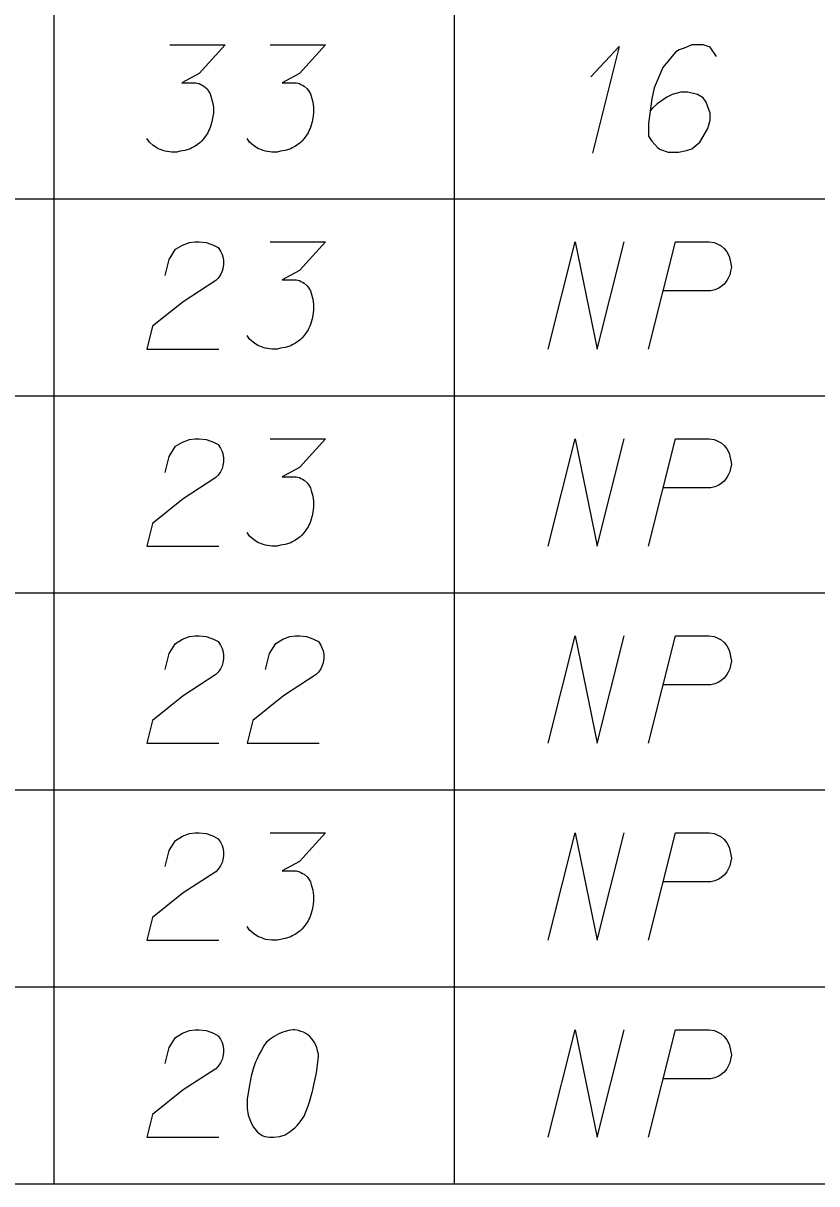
# Model space of a CAD drawing. Extents: x 2074207 to 2076812, y 516372 to 523312.
# Drawn here: x 2076488.9 to 2076524.4, y 519619.2 to 519671.1 of the extents above; entities that cross this region are included whole.
import ezdxf

# ---------------------------------------------------------------- set-up
doc = ezdxf.new("R2010")
doc.units = 0
for name, color, linetype in [('Prop DirtTable_ Soil Test Results - Outline (Major)', 7, 'Continuous'), ('Prop DirtTable_ Soil Test Results - Outline (Minor)', 7, 'Continuous'), ('Prop DirtTable_ Soil Test Results - Tx (Sample Data)', 7, 'Continuous')]:
    doc.layers.add(name, color=color, linetype=linetype)

msp = doc.modelspace()

# ---------------------------------------------------------------- linework, layer by layer
at = {"layer": 'Prop DirtTable_ Soil Test Results - Outline (Major)'}
msp.add_line((2076260.609, 519619.21), (2076811.903, 519619.21), dxfattribs=at)
at = {"layer": 'Prop DirtTable_ Soil Test Results - Outline (Minor)'}
for p, q in [((2076490.31, 519672.01), (2076490.31, 519663.21)), ((2076508.192, 519672.01), (2076508.192, 519663.21)), ((2076260.609, 519663.21), (2076811.903, 519663.21)), ((2076260.609, 519663.21), (2076811.903, 519663.21)), ((2076490.31, 519663.21), (2076490.31, 519654.41)), ((2076508.192, 519663.21), (2076508.192, 519654.41)), ((2076260.609, 519654.41), (2076811.903, 519654.41)), ((2076260.609, 519654.41), (2076811.903, 519654.41)), ((2076490.31, 519654.41), (2076490.31, 519645.61)), ((2076508.192, 519654.41), (2076508.192, 519645.61)), ((2076260.609, 519645.61), (2076811.903, 519645.61)), ((2076260.609, 519645.61), (2076811.903, 519645.61)), ((2076490.31, 519645.61), (2076490.31, 519636.81)), ((2076508.192, 519645.61), (2076508.192, 519636.81)), ((2076260.609, 519636.81), (2076811.903, 519636.81)), ((2076260.609, 519636.81), (2076811.903, 519636.81)), ((2076490.31, 519636.81), (2076490.31, 519628.01)), ((2076508.192, 519636.81), (2076508.192, 519628.01)), ((2076260.609, 519628.01), (2076811.903, 519628.01)), ((2076260.609, 519628.01), (2076811.903, 519628.01)), ((2076490.31, 519628.01), (2076490.31, 519619.21)), ((2076508.192, 519628.01), (2076508.192, 519619.21)), ((2076260.609, 519619.21), (2076811.903, 519619.21))]:
    msp.add_line(p, q, dxfattribs=at)
at = {"layer": 'Prop DirtTable_ Soil Test Results - Tx (Sample Data)'}
for points in [[(2076495.499, 519670.091), (2076497.968, 519670.091), (2076496.804, 519668.806), (2076496.028, 519668.39), (2076496.663, 519668.39), (2076496.804, 519668.352), (2076496.874, 519668.315), (2076496.945, 519668.277), (2076497.015, 519668.239), (2076497.157, 519668.126), (2076497.227, 519668.012), (2076497.298, 519667.899), (2076497.333, 519667.785), (2076497.403, 519667.521), (2076497.439, 519667.294), (2076497.439, 519667.181), (2076497.439, 519667.03), (2076497.403, 519666.803), (2076497.368, 519666.652), (2076497.333, 519666.5), (2076497.298, 519666.387), (2076497.262, 519666.311), (2076497.227, 519666.236), (2076497.192, 519666.16), (2076497.121, 519666.047), (2076497.015, 519665.896), (2076496.91, 519665.782), (2076496.839, 519665.707), (2076496.733, 519665.631), (2076496.627, 519665.555), (2076496.486, 519665.48), (2076496.416, 519665.442), (2076496.169, 519665.367), (2076495.957, 519665.329), (2076495.816, 519665.291), (2076495.569, 519665.291), (2076495.287, 519665.329), (2076495.181, 519665.367), (2076495.075, 519665.404), (2076494.969, 519665.442), (2076494.864, 519665.518), (2076494.758, 519665.593), (2076494.581, 519665.744), (2076494.476, 519665.896)], [(2076499.979, 519670.091), (2076502.448, 519670.091), (2076501.284, 519668.806), (2076500.508, 519668.39), (2076501.143, 519668.39), (2076501.284, 519668.352), (2076501.354, 519668.315), (2076501.425, 519668.277), (2076501.495, 519668.239), (2076501.637, 519668.126), (2076501.707, 519668.012), (2076501.778, 519667.899), (2076501.813, 519667.785), (2076501.883, 519667.521), (2076501.919, 519667.294), (2076501.919, 519667.181), (2076501.919, 519667.03), (2076501.883, 519666.803), (2076501.848, 519666.652), (2076501.813, 519666.5), (2076501.778, 519666.387), (2076501.742, 519666.311), (2076501.707, 519666.236), (2076501.672, 519666.16), (2076501.601, 519666.047), (2076501.495, 519665.896), (2076501.39, 519665.782), (2076501.319, 519665.707), (2076501.213, 519665.631), (2076501.107, 519665.555), (2076500.966, 519665.48), (2076500.896, 519665.442), (2076500.649, 519665.367), (2076500.437, 519665.329), (2076500.296, 519665.291), (2076500.049, 519665.291), (2076499.767, 519665.329), (2076499.661, 519665.367), (2076499.555, 519665.404), (2076499.449, 519665.442), (2076499.344, 519665.518), (2076499.238, 519665.593), (2076499.061, 519665.744), (2076498.956, 519665.896)], [(2076514.3, 519668.655), (2076515.57, 519670.015), (2076514.371, 519665.253)], [(2076519.909, 519669.562), (2076519.627, 519669.978), (2076519.31, 519670.091), (2076518.816, 519670.091), (2076518.463, 519669.94), (2076518.251, 519669.864), (2076518.075, 519669.751), (2076517.511, 519669.07), (2076517.123, 519668.163), (2076517.017, 519667.672), (2076516.876, 519666.576), (2076516.876, 519666.009), (2076517.017, 519665.782), (2076517.299, 519665.48), (2076517.405, 519665.404), (2076517.758, 519665.291), (2076518.216, 519665.291), (2076518.569, 519665.367), (2076518.816, 519665.442), (2076519.169, 519665.744), (2076519.521, 519666.349), (2076519.627, 519666.727), (2076519.627, 519667.03), (2076519.451, 519667.521), (2076519.31, 519667.71), (2076519.063, 519667.861), (2076518.639, 519667.974), (2076518.322, 519667.974), (2076517.934, 519667.861), (2076517.687, 519667.748), (2076517.264, 519667.445), (2076517.052, 519667.256), (2076516.946, 519667.143)], [(2076495.287, 519659.779), (2076495.463, 519660.497), (2076495.746, 519660.951), (2076496.063, 519661.14), (2076496.38, 519661.253), (2076496.627, 519661.291), (2076496.804, 519661.291), (2076497.121, 519661.253), (2076497.333, 519661.178), (2076497.439, 519661.14), (2076497.65, 519661.026), (2076497.756, 519660.875), (2076497.827, 519660.724), (2076497.862, 519660.611), (2076497.897, 519660.459), (2076497.897, 519660.27), (2076497.862, 519660.081), (2076497.827, 519659.968), (2076497.756, 519659.817), (2076497.65, 519659.666), (2076497.545, 519659.552), (2076496.098, 519658.607), (2076494.723, 519657.511), (2076494.476, 519656.491), (2076497.686, 519656.491)], [(2076499.979, 519661.291), (2076502.448, 519661.291), (2076501.284, 519660.006), (2076500.508, 519659.59), (2076501.143, 519659.59), (2076501.284, 519659.552), (2076501.354, 519659.515), (2076501.425, 519659.477), (2076501.495, 519659.439), (2076501.637, 519659.326), (2076501.707, 519659.212), (2076501.778, 519659.099), (2076501.813, 519658.985), (2076501.883, 519658.721), (2076501.919, 519658.494), (2076501.919, 519658.381), (2076501.919, 519658.23), (2076501.883, 519658.003), (2076501.848, 519657.852), (2076501.813, 519657.7), (2076501.778, 519657.587), (2076501.742, 519657.511), (2076501.707, 519657.436), (2076501.672, 519657.36), (2076501.601, 519657.247), (2076501.495, 519657.096), (2076501.39, 519656.982), (2076501.319, 519656.907), (2076501.213, 519656.831), (2076501.107, 519656.755), (2076500.966, 519656.68), (2076500.896, 519656.642), (2076500.649, 519656.567), (2076500.437, 519656.529), (2076500.296, 519656.491), (2076500.049, 519656.491), (2076499.767, 519656.529), (2076499.661, 519656.567), (2076499.555, 519656.604), (2076499.449, 519656.642), (2076499.344, 519656.718), (2076499.238, 519656.793), (2076499.061, 519656.944), (2076498.956, 519657.096)], [(2076512.396, 519656.491), (2076513.595, 519661.291), (2076514.583, 519656.491), (2076515.782, 519661.291)], [(2076516.876, 519656.491), (2076518.075, 519661.291), (2076519.592, 519661.291), (2076519.803, 519661.253), (2076519.909, 519661.215), (2076520.121, 519661.102), (2076520.262, 519660.989), (2076520.368, 519660.837), (2076520.474, 519660.648), (2076520.544, 519660.384), (2076520.58, 519660.157), (2076520.544, 519659.968), (2076520.509, 519659.817), (2076520.438, 519659.666), (2076520.368, 519659.552), (2076520.262, 519659.401), (2076520.121, 519659.288), (2076520.015, 519659.212), (2076519.839, 519659.137), (2076519.662, 519659.099), (2076517.546, 519659.099)], [(2076495.287, 519650.979), (2076495.463, 519651.697), (2076495.746, 519652.151), (2076496.063, 519652.34), (2076496.38, 519652.453), (2076496.627, 519652.491), (2076496.804, 519652.491), (2076497.121, 519652.453), (2076497.333, 519652.378), (2076497.439, 519652.34), (2076497.65, 519652.226), (2076497.756, 519652.075), (2076497.827, 519651.924), (2076497.862, 519651.811), (2076497.897, 519651.659), (2076497.897, 519651.47), (2076497.862, 519651.281), (2076497.827, 519651.168), (2076497.756, 519651.017), (2076497.65, 519650.866), (2076497.545, 519650.752), (2076496.098, 519649.807), (2076494.723, 519648.711), (2076494.476, 519647.691), (2076497.686, 519647.691)], [(2076499.979, 519652.491), (2076502.448, 519652.491), (2076501.284, 519651.206), (2076500.508, 519650.79), (2076501.143, 519650.79), (2076501.284, 519650.752), (2076501.354, 519650.715), (2076501.425, 519650.677), (2076501.495, 519650.639), (2076501.637, 519650.526), (2076501.707, 519650.412), (2076501.778, 519650.299), (2076501.813, 519650.185), (2076501.883, 519649.921), (2076501.919, 519649.694), (2076501.919, 519649.581), (2076501.919, 519649.43), (2076501.883, 519649.203), (2076501.848, 519649.052), (2076501.813, 519648.9), (2076501.778, 519648.787), (2076501.742, 519648.711), (2076501.707, 519648.636), (2076501.672, 519648.56), (2076501.601, 519648.447), (2076501.495, 519648.296), (2076501.39, 519648.182), (2076501.319, 519648.107), (2076501.213, 519648.031), (2076501.107, 519647.955), (2076500.966, 519647.88), (2076500.896, 519647.842), (2076500.649, 519647.767), (2076500.437, 519647.729), (2076500.296, 519647.691), (2076500.049, 519647.691), (2076499.767, 519647.729), (2076499.661, 519647.767), (2076499.555, 519647.804), (2076499.449, 519647.842), (2076499.344, 519647.918), (2076499.238, 519647.993), (2076499.061, 519648.144), (2076498.956, 519648.296)], [(2076512.396, 519647.691), (2076513.595, 519652.491), (2076514.583, 519647.691), (2076515.782, 519652.491)], [(2076516.876, 519647.691), (2076518.075, 519652.491), (2076519.592, 519652.491), (2076519.803, 519652.453), (2076519.909, 519652.415), (2076520.121, 519652.302), (2076520.262, 519652.189), (2076520.368, 519652.037), (2076520.474, 519651.848), (2076520.544, 519651.584), (2076520.58, 519651.357), (2076520.544, 519651.168), (2076520.509, 519651.017), (2076520.438, 519650.866), (2076520.368, 519650.752), (2076520.262, 519650.601), (2076520.121, 519650.488), (2076520.015, 519650.412), (2076519.839, 519650.337), (2076519.662, 519650.299), (2076517.546, 519650.299)], [(2076495.287, 519642.179), (2076495.463, 519642.897), (2076495.746, 519643.351), (2076496.063, 519643.54), (2076496.38, 519643.653), (2076496.627, 519643.691), (2076496.804, 519643.691), (2076497.121, 519643.653), (2076497.333, 519643.578), (2076497.439, 519643.54), (2076497.65, 519643.426), (2076497.756, 519643.275), (2076497.827, 519643.124), (2076497.862, 519643.011), (2076497.897, 519642.859), (2076497.897, 519642.67), (2076497.862, 519642.481), (2076497.827, 519642.368), (2076497.756, 519642.217), (2076497.65, 519642.066), (2076497.545, 519641.952), (2076496.098, 519641.007), (2076494.723, 519639.911), (2076494.476, 519638.891), (2076497.686, 519638.891)], [(2076499.767, 519642.179), (2076499.943, 519642.897), (2076500.226, 519643.351), (2076500.543, 519643.54), (2076500.86, 519643.653), (2076501.107, 519643.691), (2076501.284, 519643.691), (2076501.601, 519643.653), (2076501.813, 519643.578), (2076501.919, 519643.54), (2076502.13, 519643.426), (2076502.236, 519643.275), (2076502.307, 519643.124), (2076502.342, 519643.011), (2076502.377, 519642.859), (2076502.377, 519642.67), (2076502.342, 519642.481), (2076502.307, 519642.368), (2076502.236, 519642.217), (2076502.13, 519642.066), (2076502.025, 519641.952), (2076500.578, 519641.007), (2076499.203, 519639.911), (2076498.956, 519638.891), (2076502.166, 519638.891)], [(2076512.396, 519638.891), (2076513.595, 519643.691), (2076514.583, 519638.891), (2076515.782, 519643.691)], [(2076516.876, 519638.891), (2076518.075, 519643.691), (2076519.592, 519643.691), (2076519.803, 519643.653), (2076519.909, 519643.615), (2076520.121, 519643.502), (2076520.262, 519643.389), (2076520.368, 519643.237), (2076520.474, 519643.048), (2076520.544, 519642.784), (2076520.58, 519642.557), (2076520.544, 519642.368), (2076520.509, 519642.217), (2076520.438, 519642.066), (2076520.368, 519641.952), (2076520.262, 519641.801), (2076520.121, 519641.688), (2076520.015, 519641.612), (2076519.839, 519641.537), (2076519.662, 519641.499), (2076517.546, 519641.499)], [(2076495.287, 519633.379), (2076495.463, 519634.097), (2076495.746, 519634.551), (2076496.063, 519634.74), (2076496.38, 519634.853), (2076496.627, 519634.891), (2076496.804, 519634.891), (2076497.121, 519634.853), (2076497.333, 519634.778), (2076497.439, 519634.74), (2076497.65, 519634.626), (2076497.756, 519634.475), (2076497.827, 519634.324), (2076497.862, 519634.211), (2076497.897, 519634.059), (2076497.897, 519633.87), (2076497.862, 519633.681), (2076497.827, 519633.568), (2076497.756, 519633.417), (2076497.65, 519633.266), (2076497.545, 519633.152), (2076496.098, 519632.207), (2076494.723, 519631.111), (2076494.476, 519630.091), (2076497.686, 519630.091)], [(2076499.979, 519634.891), (2076502.448, 519634.891), (2076501.284, 519633.606), (2076500.508, 519633.19), (2076501.143, 519633.19), (2076501.284, 519633.152), (2076501.354, 519633.115), (2076501.425, 519633.077), (2076501.495, 519633.039), (2076501.637, 519632.926), (2076501.707, 519632.812), (2076501.778, 519632.699), (2076501.813, 519632.585), (2076501.883, 519632.321), (2076501.919, 519632.094), (2076501.919, 519631.981), (2076501.919, 519631.83), (2076501.883, 519631.603), (2076501.848, 519631.452), (2076501.813, 519631.3), (2076501.778, 519631.187), (2076501.742, 519631.111), (2076501.707, 519631.036), (2076501.672, 519630.96), (2076501.601, 519630.847), (2076501.495, 519630.696), (2076501.39, 519630.582), (2076501.319, 519630.507), (2076501.213, 519630.431), (2076501.107, 519630.355), (2076500.966, 519630.28), (2076500.896, 519630.242), (2076500.649, 519630.167), (2076500.437, 519630.129), (2076500.296, 519630.091), (2076500.049, 519630.091), (2076499.767, 519630.129), (2076499.661, 519630.167), (2076499.555, 519630.204), (2076499.449, 519630.242), (2076499.344, 519630.318), (2076499.238, 519630.393), (2076499.061, 519630.544), (2076498.956, 519630.696)], [(2076512.396, 519630.091), (2076513.595, 519634.891), (2076514.583, 519630.091), (2076515.782, 519634.891)], [(2076516.876, 519630.091), (2076518.075, 519634.891), (2076519.592, 519634.891), (2076519.803, 519634.853), (2076519.909, 519634.815), (2076520.121, 519634.702), (2076520.262, 519634.589), (2076520.368, 519634.437), (2076520.474, 519634.248), (2076520.544, 519633.984), (2076520.58, 519633.757), (2076520.544, 519633.568), (2076520.509, 519633.417), (2076520.438, 519633.266), (2076520.368, 519633.152), (2076520.262, 519633.001), (2076520.121, 519632.888), (2076520.015, 519632.812), (2076519.839, 519632.737), (2076519.662, 519632.699), (2076517.546, 519632.699)], [(2076495.287, 519624.579), (2076495.463, 519625.297), (2076495.746, 519625.751), (2076496.063, 519625.94), (2076496.38, 519626.053), (2076496.627, 519626.091), (2076496.804, 519626.091), (2076497.121, 519626.053), (2076497.333, 519625.978), (2076497.439, 519625.94), (2076497.65, 519625.826), (2076497.756, 519625.675), (2076497.827, 519625.524), (2076497.862, 519625.411), (2076497.897, 519625.259), (2076497.897, 519625.07), (2076497.862, 519624.881), (2076497.827, 519624.768), (2076497.756, 519624.617), (2076497.65, 519624.466), (2076497.545, 519624.352), (2076496.098, 519623.407), (2076494.723, 519622.311), (2076494.476, 519621.291), (2076497.686, 519621.291)], [(2076501.072, 519626.091), (2076501.002, 519626.091), (2076500.79, 519626.053), (2076500.649, 519626.015), (2076500.543, 519625.978), (2076500.367, 519625.902), (2076500.155, 519625.789), (2076499.979, 519625.675), (2076499.802, 519625.524), (2076499.696, 519625.373), (2076499.591, 519625.184), (2076499.485, 519624.995), (2076499.379, 519624.768), (2076499.308, 519624.617), (2076499.238, 519624.39), (2076499.132, 519624.012), (2076499.026, 519623.445), (2076498.956, 519622.992), (2076498.956, 519622.576), (2076498.991, 519622.274), (2076499.132, 519621.933), (2076499.238, 519621.744), (2076499.414, 519621.518), (2076499.626, 519621.367), (2076499.732, 519621.329), (2076499.943, 519621.291), (2076500.12, 519621.291), (2076500.402, 519621.329), (2076500.649, 519621.404), (2076500.825, 519621.518), (2076501.072, 519621.707), (2076501.178, 519621.82), (2076501.319, 519621.971), (2076501.425, 519622.122), (2076501.495, 519622.236), (2076501.566, 519622.425), (2076501.601, 519622.5), (2076501.672, 519622.689), (2076501.742, 519622.916), (2076501.813, 519623.143), (2076501.848, 519623.294), (2076501.883, 519623.407), (2076501.919, 519623.559), (2076501.989, 519623.899), (2076502.025, 519624.088), (2076502.06, 519624.277), (2076502.095, 519624.541), (2076502.13, 519624.881), (2076502.13, 519624.995), (2076502.095, 519625.146), (2076502.06, 519625.297), (2076501.954, 519625.524), (2076501.848, 519625.675), (2076501.742, 519625.789), (2076501.601, 519625.902), (2076501.46, 519625.978), (2076501.354, 519626.015), (2076501.249, 519626.053), (2076501.072, 519626.091)], [(2076512.396, 519621.291), (2076513.595, 519626.091), (2076514.583, 519621.291), (2076515.782, 519626.091)], [(2076516.876, 519621.291), (2076518.075, 519626.091), (2076519.592, 519626.091), (2076519.803, 519626.053), (2076519.909, 519626.015), (2076520.121, 519625.902), (2076520.262, 519625.789), (2076520.368, 519625.637), (2076520.474, 519625.448), (2076520.544, 519625.184), (2076520.58, 519624.957), (2076520.544, 519624.768), (2076520.509, 519624.617), (2076520.438, 519624.466), (2076520.368, 519624.352), (2076520.262, 519624.201), (2076520.121, 519624.088), (2076520.015, 519624.012), (2076519.839, 519623.937), (2076519.662, 519623.899), (2076517.546, 519623.899)]]:
    msp.add_lwpolyline(points, dxfattribs=at)

doc.saveas('drawing.dxf')
